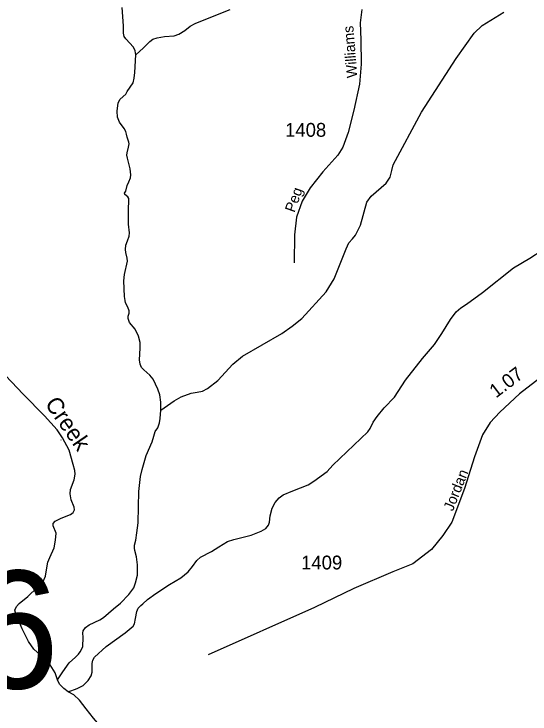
# Model space of a CAD drawing. Extents: x 2126262 to 2293712, y 749403 to 919119.
# Drawn here: x 2220862 to 2225531, y 902463 to 908802 of the extents above; entities that cross this region are included whole.
import ezdxf

# ---------------------------------------------------------------- set-up
doc = ezdxf.new("R2010")
doc.units = 0
for name, color, linetype in [('Exist Hydrographic Creek Single Shore', 7, 'Continuous'), ('Exist Hydrographic Creek Single Shore Label', 7, 'Continuous'), ('Exist Hydrographic Misc Water Feature', 7, 'Continuous'), ('Exist Road Secondary Mileage Hundredths English Label', 7, 'Continuous'), ('Exist Road Secondary Structure Standard Bridge Number Label', 7, 'Continuous'), ('Exist Road Secondary Type 51 Attributed', 7, 'Continuous'), ('Exist Road Secondary Type 51 Label', 7, 'Continuous'), ('Exist Road Secondary Type 51 Number Label', 7, 'Continuous')]:
    doc.layers.add(name, color=color, linetype=linetype)

msp = doc.modelspace()

# ---------------------------------------------------------------- linework, layer by layer
at = {"layer": 'Exist Hydrographic Creek Single Shore'}
for points in [[(2221256.6, 902772.1), (2221233.4, 902834.5), (2221189.3, 902907.2), (2221130.9, 902967.9), (2221041.7, 903050.6), (2220993.2, 903118.1), (2220937, 903233.9), (2220877.5, 903370.6), (2220870.9, 903403.2), (2220884.1, 903435.2), (2220909.4, 903463.9), (2220986.6, 903527.8), (2221072.5, 903607.2), (2221125.4, 903663.4), (2221148.5, 903710.8), (2221156.2, 903767), (2221168.3, 903839.1), (2221184.9, 903879.9), (2221224.5, 903968.1), (2221238.9, 904038.2), (2221242.2, 904100), (2221215.7, 904168.3), (2221217.9, 904187.1), (2221233.3, 904210.2), (2221288.4, 904236.7), (2221372.2, 904269.8), (2221397.5, 904287.4), (2221408.5, 904310.5), (2221407.4, 904335.9), (2221379.9, 904402), (2221370, 904456.6), (2221374.4, 904495.2), (2221405.2, 904583.4), (2221415.1, 904636.3), (2221411.8, 904668.3), (2221398.6, 904721.2), (2221360, 904852.8), (2221300.5, 904964.2), (2221252.1, 905035.8), (2221137.5, 905164.3), (2220945.8, 905358.3), (2220731.3, 905581.3)], [(2221352.4, 902663.6), (2221311.7, 902692.7), (2221277.6, 902729.1), (2221264.3, 902751.2), (2221256.6, 902772.1)], [(2221943.1, 901902.8), (2221902.6, 901963.3), (2221897.1, 901977.7), (2221902.6, 902022.9), (2221900.4, 902053.7), (2221880.5, 902102.2), (2221842, 902156.3), (2221823.2, 902166.2), (2221778.1, 902188.2), (2221754.9, 902211.4), (2221730.7, 902248.9), (2221656.1, 902338.7), (2221581.2, 902424.7), (2221515.1, 902510.7), (2221455.6, 902587.5), (2221402.7, 902636), (2221352.4, 902663.6)]]:
    msp.add_lwpolyline(points, dxfattribs=at)
at = {"layer": 'Exist Hydrographic Misc Water Feature'}
for points in [[(2221963.5, 908432.9), (2221959, 908469.2), (2221944.7, 908502.2), (2221874.1, 908578.3), (2221859.8, 908599.2), (2221852.1, 908629), (2221854.3, 908695.2), (2221840, 908859.7)], [(2221963.5, 908432.9), (2222034.3, 908495.8), (2222091.2, 908553.8), (2222119.7, 908574.6), (2222156.9, 908585.6), (2222222.5, 908597.6), (2222312.3, 908605.3), (2222352.8, 908618.4), (2222406.4, 908652.4), (2222456.8, 908692.9), (2222502.1, 908717), (2222659.7, 908779.4), (2222818.4, 908844)], [(2222190.4, 905213.6), (2222312.3, 905299.6), (2222374.3, 905334.4), (2222465.2, 905368.4), (2222518.8, 905377.1), (2222569.2, 905387), (2222612.9, 905410), (2222706, 905482.3), (2222841.7, 905632.3), (2222929.9, 905702.9), (2223286.4, 905908.3), (2223379.8, 905974.5), (2223465.1, 906045.7), (2223687, 906285.8), (2223760, 906402.4), (2223868, 906677), (2223893.2, 906729.5), (2223926, 906764.6), (2223951.2, 906798.5), (2223997.2, 906890.5), (2224055.1, 907098.3), (2224094.6, 907151.8), (2224228.1, 907270.1), (2224266.4, 907324.9), (2224280.7, 907386.2), (2224291.6, 907436.9), (2224548.8, 907911.7), (2224863.6, 908399.3), (2225027.2, 908630.1), (2225099.5, 908696.9), (2225293.2, 908819.6)], [(2222190.4, 905213.6), (2222190, 905285.9), (2222181.2, 905352.1), (2222164.7, 905405), (2222120.6, 905494.3), (2222090.8, 905532.4), (2222035.7, 905579.8), (2222017, 905601.9), (2222004.9, 905631.7), (2221997.2, 905671.3), (2222004.9, 905775), (2222002.7, 905826.8), (2221988.4, 905884.1), (2221957, 905948.5), (2221906.3, 906008), (2221895.3, 906044.4), (2221896.4, 906065.4), (2221905.2, 906092.9), (2221903, 906113.9), (2221890.9, 906145.8), (2221872.1, 906187.7), (2221866.6, 906207.6), (2221863.3, 906242.9), (2221856.7, 906384.3), (2221862.2, 906441.6), (2221888.6, 906563), (2221887.5, 906591.7), (2221875.4, 906643.5), (2221871, 906670), (2221874.3, 906710.1), (2221888.6, 906748.7), (2221902.9, 906790.6), (2221907.3, 906819.2), (2221899.6, 906897.5), (2221897.4, 907015), (2221900.7, 907131.9), (2221890.8, 907145.1), (2221864.4, 907168.3), (2221862.2, 907178.2), (2221874.3, 907198), (2221885.3, 907248.8), (2221901.8, 907281.8), (2221916.2, 907319.3), (2221918.4, 907344.7), (2221913.9, 907399.8), (2221889.7, 907497), (2221884.2, 907523.5), (2221885.3, 907545.5), (2221897.4, 907597.3), (2221902.9, 907624.9), (2221900.7, 907641.4), (2221886.4, 907686.6), (2221879.8, 907715.3), (2221875.4, 907739), (2221859.9, 907766.6), (2221818.1, 907821.7), (2221799.3, 907866.9), (2221797.1, 907920.9), (2221806, 907999.2), (2221823.6, 908031.2), (2221873.2, 908077.5), (2221885.3, 908100.6), (2221939.3, 908180), (2221950.3, 908221.2), (2221954.7, 908271.9), (2221963.5, 908432.9)], [(2222370.6, 903697.3), (2222436.8, 903749), (2222477.3, 903797.2), (2222517.8, 903854.1), (2222549.6, 903882.6), (2222650.3, 903935.2), (2222717, 903975.7), (2222794.4, 904024.3), (2222852.4, 904043), (2223007.8, 904081.3), (2223099.8, 904118.5), (2223140.3, 904143.7), (2223164.3, 904172.2), (2223174.2, 904199.6), (2223179.7, 904256.5), (2223199.4, 904327.7), (2223226.3, 904379.7), (2223260.2, 904419.1), (2223297.4, 904446.5), (2223383.9, 904484.9), (2223524, 904539.6), (2223576.5, 904570.3), (2223694.7, 904659), (2223747.8, 904715.3), (2224065.2, 905017.5), (2224084.9, 905049.9), (2224112.3, 905106.8), (2224148.4, 905157.2), (2224210.8, 905237.1), (2224304.9, 905333.5), (2224404, 905485.1), (2224559.4, 905683.3), (2224665.6, 905809.2), (2224731.9, 905909.2), (2224811.8, 906035.2), (2224864.3, 906105.3), (2224903.7, 906140.3), (2224955.2, 906174.3), (2225101.4, 906279.9), (2225382.7, 906503.3), (2225530.5, 906591), (2225641.6, 906662.6)], [(2221256.6, 902772.1), (2221304, 902846), (2221362.4, 902925.4), (2221418.6, 902978.3), (2221445, 903003.6), (2221461.6, 903026.8), (2221484.7, 903072.5), (2221488, 903157.4), (2221483.6, 903194.9), (2221488, 903214.7), (2221507.8, 903245.6), (2221540.9, 903269.9), (2221638.9, 903316.2), (2221672, 903338.2), (2221763.4, 903416.5), (2221824.7, 903467.8), (2221901.8, 903546), (2221945.9, 903605.7), (2221962.4, 903650.9), (2221978.9, 903720.3), (2221981.1, 903812.3), (2221970.1, 903887.3), (2221955.8, 903942.4), (2221952.5, 903965.5), (2221953.6, 903992), (2221963.5, 904036.1), (2221974.5, 904102.8), (2221986.6, 904194.3), (2221988.8, 904338.7), (2221992.1, 904477.6), (2222006.5, 904613.5), (2222021.9, 904676.4), (2222059.3, 904803.2), (2222113.3, 904926.6), (2222128.7, 904977.7), (2222140.9, 905021.8), (2222164, 905054.9), (2222179.4, 905101.2), (2222184.9, 905137.5), (2222190.4, 905213.6)], [(2221290.2, 904941.5), (2221287.6, 904945)], [(2221292.4, 904307.2), (2221292.4, 904307.2)], [(2221292.4, 904307.2), (2221292.4, 904307.2)], [(2221292.4, 904307.2), (2221292.4, 904307.2)], [(2221292.4, 904307.2), (2221292.4, 904307.2)], [(2221292.4, 904307.2), (2221292.4, 904307.2)], [(2221292.4, 904307.2), (2221292.4, 904307.2)], [(2221292.4, 904307.2), (2221292.4, 904307.2)], [(2221292.4, 904307.2), (2221292.4, 904307.2)], [(2221292.4, 904307.2), (2221292.4, 904307.2)], [(2221292.4, 904307.2), (2221292.4, 904307.2)], [(2221292.4, 904307.2), (2221292.4, 904307.2)], [(2221292.4, 904307.2), (2221292.4, 904307.2)], [(2221292.4, 904307.2), (2221292.4, 904307.2)], [(2221352.4, 902663.6), (2221432.5, 902694.5), (2221486.5, 902722), (2221533.9, 902767.2), (2221561.4, 902808), (2221570.3, 902841.1), (2221570.3, 902920.5), (2221575.8, 902950.2), (2221591.2, 902978.9), (2221694.7, 903075.1), (2221867.7, 903198.6), (2221939.3, 903257), (2221952.6, 903280.2), (2221960.3, 903327.6), (2221973.5, 903391.5), (2221986.7, 903420.2), (2222008.8, 903444.5), (2222028.6, 903459.9), (2222069.8, 903498.8), (2222145.8, 903553.9), (2222270.3, 903634.4), (2222370.6, 903697.3)]]:
    msp.add_lwpolyline(points, dxfattribs=at)
at = {"layer": 'Exist Road Secondary Type 51 Attributed'}
for points in [[(2224008.3, 908842.3), (2223993.1, 908721.9), (2224001.4, 908568.5), (2224004, 908346.7), (2223987.4, 908167), (2223937.9, 907931.2), (2223887, 907728.4), (2223838.6, 907595.7), (2223793.2, 907524.2), (2223655.1, 907372), (2223542, 907227.3), (2223468.8, 907107), (2223417.8, 906960.9), (2223399.8, 906801.9), (2223395.7, 906548)], [(2226631, 906649.8), (2226451.9, 906313.8), (2226366.2, 906164.4), (2226252.9, 906020.6), (2226134.1, 905904.4), (2225803.3, 905645.7), (2225435.7, 905363.6), (2225257.1, 905196.5), (2225171.5, 905102.4), (2225102.4, 904991.8), (2225027.8, 904792.7), (2224939.3, 904505), (2224823.4, 904199.6), (2224743.3, 904080.7), (2224638.3, 903953.4), (2224469.7, 903823.5), (2224290.1, 903751.5), (2223937.6, 903600.2), (2223581.1, 903428.8), (2222619.9, 902997.7)]]:
    msp.add_lwpolyline(points, dxfattribs=at)

# ---------------------------------------------------------------- texts
at = {"layer": 'Exist Hydrographic Creek Single Shore Label'}
msp.add_text('Creek', height=150, rotation=304.56269, dxfattribs=at).set_placement((2221136.6, 905272))
at = {"layer": 'Exist Road Secondary Mileage Hundredths English Label'}
msp.add_text('1.07', height=125, rotation=37.20106, dxfattribs=at).set_placement((2225223.6, 905319.7))
at = {"layer": 'Exist Road Secondary Structure Standard Bridge Number Label'}
msp.add_text('56', height=1066.27, dxfattribs=at).set_placement((2219683.3, 902694))
at = {"layer": 'Exist Road Secondary Type 51 Label'}
for s, rotation, p in [('Williams', 94.5061, (2223969.2, 908227.1)), ('Peg', 70.29354, (2223399.7, 906998.6)), ('Jordan', 68.40896, (2224832.7, 904293.6))]:
    msp.add_text(s, height=95, rotation=rotation, dxfattribs=at).set_placement(p)
at = {"layer": 'Exist Road Secondary Type 51 Number Label'}
for s, p in [('1408', (2223315.3, 907690.4)), ('1409', (2223460.1, 903772.1))]:
    msp.add_text(s, height=125, dxfattribs=at).set_placement(p)

doc.saveas('drawing.dxf')
